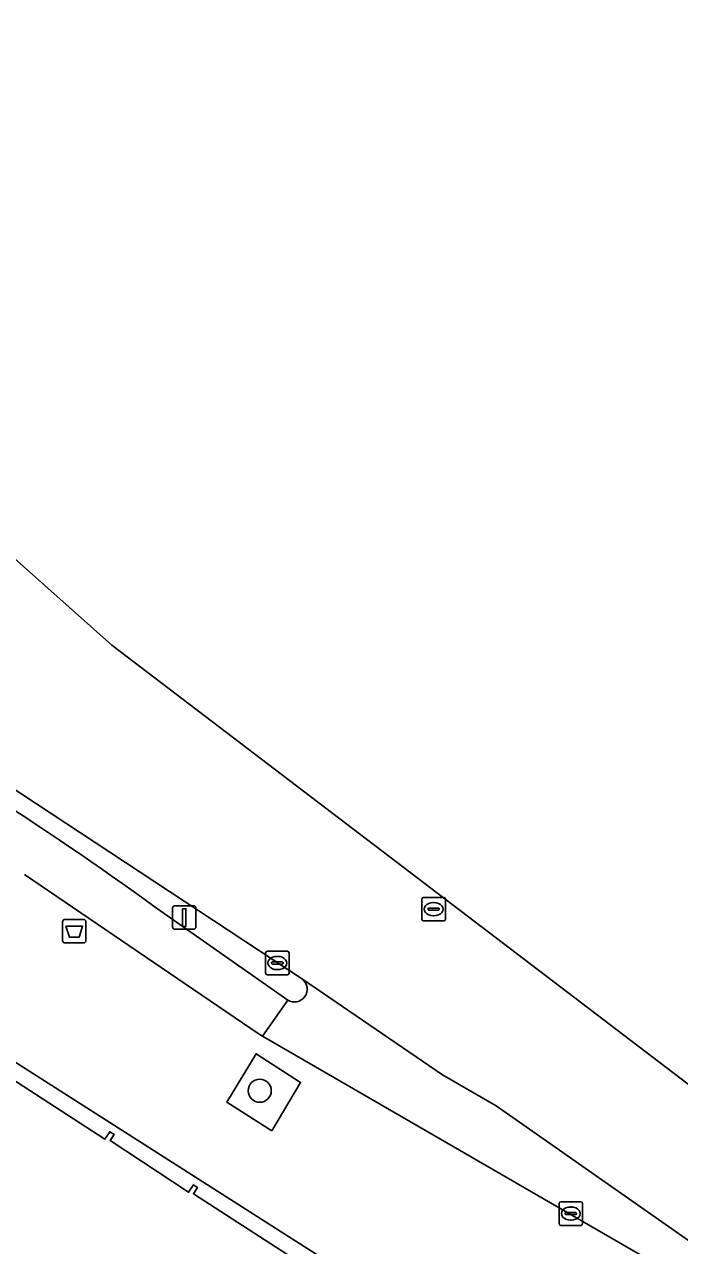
# Model space of a CAD drawing. Extents: x 160349 to 161355, y 381727 to 382854.
# Drawn here: x 160976.3 to 161004.1, y 382788.3 to 382840.1 of the extents above; entities that cross this region are included whole.
import ezdxf

# ---------------------------------------------------------------- set-up
doc = ezdxf.new("R2010")
doc.units = 0
for name, color, linetype in [('IMGEO_Afvalbak', 7, 'Continuous'), ('IMGEO_Berm_gesloten', 7, 'Continuous'), ('IMGEO_Boom', 7, 'Continuous'), ('IMGEO_Erf', 7, 'Continuous'), ('IMGEO_Fietspad_gesloten', 7, 'Continuous'), ('IMGEO_Groenvoorziening', 7, 'Continuous'), ('IMGEO_Kolk', 7, 'Continuous'), ('IMGEO_Lichtmast', 7, 'Continuous'), ('IMGEO_Pand', 7, 'Continuous'), ('IMGEO_Rijbaan_lokaal_gesloten', 7, 'Continuous'), ('IMGEO_Rioolput', 7, 'Continuous'), ('IMGEO_Voetpad_open', 7, 'Continuous')]:
    doc.layers.add(name, color=color, linetype=linetype)

msp = doc.modelspace()

# ---------------------------------------------------------------- linework, layer by layer
at = {"layer": 'IMGEO_Afvalbak'}
for p, q in [((160978.012, 382802.137), (160978.802, 382802.137)), ((160978.802, 382802.137), (160978.012, 382802.137)), ((160977.912, 382801.237), (160977.912, 382802.037)), ((160977.912, 382802.037), (160977.912, 382801.237)), ((160978.902, 382802.037), (160978.902, 382801.237)), ((160978.902, 382801.237), (160978.902, 382802.037)), ((160978.802, 382801.137), (160978.012, 382801.137)), ((160978.012, 382801.137), (160978.802, 382801.137))]:
    msp.add_line(p, q, dxfattribs=at)
msp.add_lwpolyline([(160978.055, 382801.851), (160978.759, 382801.851), (160978.61, 382801.381), (160978.204, 382801.381), (160978.055, 382801.851)], dxfattribs=at)
for centre, start, end in [((160978.012, 382802.037), 90, 180), ((160978.012, 382802.037), 90, 180), ((160978.802, 382802.037), 0, 90), ((160978.802, 382802.037), 360, 90), ((160978.012, 382801.237), 180, 270), ((160978.012, 382801.237), 180, 270), ((160978.802, 382801.237), 270, 0), ((160978.802, 382801.237), 270, 0)]:
    msp.add_arc(centre, 0.1, start, end, dxfattribs=at)
at = {"layer": 'IMGEO_Berm_gesloten'}
for points in [[(160988.091, 382799.594), (160972.386, 382809.944), (160942.11, 382830.597)], [(160981.801, 382802.687), (160987.465, 382798.714)]]:
    msp.add_lwpolyline(points, dxfattribs=at)
for centre, radius, start, end in [((160896.031, 382684.391), 146.118, 54.05608, 60.93233), ((160987.751, 382799.173), 0.541, 238.0287, 51.118)]:
    msp.add_arc(centre, radius, start, end, dxfattribs=at)
at = {"layer": 'IMGEO_Boom'}
msp.add_circle((160986.278, 382794.864), 0.489, dxfattribs=at)
at = {"layer": 'IMGEO_Erf'}
for points in [[(161000, 382780.699), (160963.954, 382803.686), (160949.178, 382777.619)], [(160955.527, 382787.463), (160962.286, 382798.065), (160964.974, 382802.28), (160974.203, 382796.424), (160974.361, 382796.67), (160974.533, 382796.544), (160974.37, 382796.261), (160979.706, 382792.811), (160979.911, 382793.126), (160980.097, 382793.003), (160979.929, 382792.753), (160983.258, 382790.559), (160983.469, 382790.869), (160983.637, 382790.761), (160983.463, 382790.491), (160988.834, 382787.021)]]:
    msp.add_lwpolyline(points, dxfattribs=at)
at = {"layer": 'IMGEO_Fietspad_gesloten'}
msp.add_lwpolyline([(160976.292, 382804.042), (160986.213, 382797.295), (160986.4, 382797.187), (160987.465, 382798.714), (160981.801, 382802.687)], dxfattribs=at)
msp.add_arc((160896.031, 382684.391), 146.118, 54.05608, 60.93233, dxfattribs=at)
at = {"layer": 'IMGEO_Groenvoorziening'}
msp.add_lwpolyline([(160986.797, 382793.156), (160988.011, 382795.22), (160986.131, 382796.435), (160984.881, 382794.373)], close=True, dxfattribs=at)
at = {"layer": 'IMGEO_Kolk'}
for p, q in [((160986.525, 382799.859), (160986.525, 382800.711)), ((160986.6, 382800.785), (160987.452, 382800.785)), ((160987.013, 382800.565), (160987.038, 382800.565)), ((160987.526, 382800.711), (160987.526, 382799.859)), ((160986.784, 382800.279), (160986.784, 382800.291)), ((160987.222, 382800.242), (160986.824, 382800.242)), ((160986.827, 382800.328), (160987.225, 382800.328)), ((160987.036, 382800.005), (160987.011, 382800.005)), ((160987.268, 382800.291), (160987.268, 382800.279)), ((160987.452, 382799.785), (160986.6, 382799.785)), ((160999.056, 382790.15), (160999.908, 382790.15)), ((160998.981, 382789.224), (160998.981, 382790.076)), ((160999.24, 382789.644), (160999.24, 382789.656)), ((160999.678, 382789.607), (160999.28, 382789.607)), ((160999.283, 382789.693), (160999.681, 382789.693)), ((160999.469, 382789.93), (160999.494, 382789.93)), ((160999.724, 382789.656), (160999.724, 382789.644)), ((160999.982, 382790.076), (160999.982, 382789.224)), ((160999.908, 382789.15), (160999.056, 382789.15)), ((160999.492, 382789.37), (160999.467, 382789.37))]:
    msp.add_line(p, q, dxfattribs=at)
for points in [[(160986.525, 382799.859), (160986.525, 382800.711)], [(160986.6, 382800.785), (160987.452, 382800.785)], [(160987.526, 382800.711), (160987.526, 382799.859)], [(160987.452, 382799.785), (160986.6, 382799.785)], [(160999.056, 382790.15), (160999.908, 382790.15)], [(160998.981, 382789.224), (160998.981, 382790.076)], [(160999.982, 382790.076), (160999.982, 382789.224)], [(160999.908, 382789.15), (160999.056, 382789.15)]]:
    msp.add_lwpolyline(points, dxfattribs=at)
for centre, radius, start, end in [((160986.602, 382800.709), 0.0765, 91.552, 178.448), ((160986.602, 382800.709), 0.0765, 91.552, 178.448), ((160987.45, 382800.709), 0.0765, 1.552, 88.448), ((160987.45, 382800.709), 0.0765, 1.552, 88.448), ((160986.824, 382800.288), 0.0403, 85.8775, 175.7526), ((160986.821, 382800.278), 0.0366, 178.938, 274.7102), ((160987.225, 382800.285), 0.043, 264.8664, 352.4533), ((160987.229, 382800.29), 0.0386, 1.7309, 96.639), ((160986.602, 382799.861), 0.0765, 181.552, 268.448), ((160986.602, 382799.861), 0.0765, 181.552, 268.448), ((160987.45, 382799.861), 0.0765, 271.552, 358.448), ((160987.45, 382799.861), 0.0765, 271.552, 358.448), ((160999.058, 382790.074), 0.0765, 91.552, 178.448), ((160999.058, 382790.074), 0.0765, 91.552, 178.448), ((160999.906, 382790.074), 0.0765, 1.552, 88.448), ((160999.906, 382790.074), 0.0765, 1.552, 88.448), ((160999.28, 382789.653), 0.0403, 85.8775, 175.7526), ((160999.277, 382789.643), 0.0366, 178.938, 274.7102), ((160999.681, 382789.65), 0.043, 264.8664, 352.4533), ((160999.685, 382789.655), 0.0386, 1.7309, 96.639), ((160999.058, 382789.226), 0.0765, 181.552, 268.448), ((160999.058, 382789.226), 0.0765, 181.552, 268.448), ((160999.906, 382789.226), 0.0765, 271.552, 358.448), ((160999.906, 382789.226), 0.0765, 271.552, 358.448)]:
    msp.add_arc(centre, radius, start, end, dxfattribs=at)
for centre, major_axis, ratio, start_param, end_param in [((160987.012, 382800.285), (-0.387, 0.002), 0.722429, 4.712389, 7.853982), ((160987.037, 382800.285), (-0.39, 0.002), 0.717154, 1.570796, 4.712389), ((160999.468, 382789.65), (-0.387, 0.002), 0.722429, 4.712389, 7.853982), ((160999.493, 382789.65), (-0.39, 0.002), 0.717154, 1.570796, 4.712389)]:
    msp.add_ellipse(centre, major_axis=major_axis, ratio=ratio, start_param=start_param, end_param=end_param, dxfattribs=at)
at = {"layer": 'IMGEO_Lichtmast'}
for p, q in [((160982.578, 382801.815), (160982.578, 382802.615)), ((160982.578, 382802.615), (160982.578, 382801.815)), ((160982.678, 382802.715), (160983.468, 382802.715)), ((160983.468, 382802.715), (160982.678, 382802.715)), ((160983.568, 382802.615), (160983.568, 382801.815)), ((160983.568, 382801.815), (160983.568, 382802.615)), ((160983.468, 382801.715), (160982.678, 382801.715)), ((160982.678, 382801.715), (160983.468, 382801.715))]:
    msp.add_line(p, q, dxfattribs=at)
msp.add_lwpolyline([(160982.998, 382802.59), (160983.148, 382802.59), (160983.148, 382801.84), (160982.998, 382801.84), (160982.998, 382802.59)], dxfattribs=at)
for centre, start, end in [((160982.678, 382802.615), 90, 180), ((160982.678, 382802.615), 90, 180), ((160983.468, 382802.615), 0, 90), ((160983.468, 382802.615), 360, 90), ((160982.678, 382801.815), 180, 270), ((160982.678, 382801.815), 180, 270), ((160983.468, 382801.815), 270, 0), ((160983.468, 382801.815), 270, 0)]:
    msp.add_arc(centre, 0.1, start, end, dxfattribs=at)
at = {"layer": 'IMGEO_Pand'}
msp.add_lwpolyline([(160988.834, 382787.021), (160983.463, 382790.491), (160983.637, 382790.761), (160983.469, 382790.869), (160983.258, 382790.559), (160979.929, 382792.753), (160980.097, 382793.003), (160979.911, 382793.126), (160979.706, 382792.811), (160974.37, 382796.261), (160974.533, 382796.544), (160974.361, 382796.67), (160974.203, 382796.424), (160964.974, 382802.28), (160962.286, 382798.065), (160955.527, 382787.463)], dxfattribs=at)
at = {"layer": 'IMGEO_Rijbaan_lokaal_gesloten'}
for points in [[(161114.783, 382697.881), (161123.098, 382687.421), (161124.111, 382688.246), (161112.373, 382702.72), (161065.685, 382748.492), (161009.567, 382791.248), (160980.002, 382813.773), (160974.423, 382818.724), (160950.316, 382840.118)], [(160952.24, 382831.517), (160946.642, 382835.74), (160942.11, 382830.597), (160972.386, 382809.944), (160988.091, 382799.594), (160994.037, 382795.544), (160996.318, 382794.223), (161009.1, 382785.272), (161018.899, 382778.405), (161026.379, 382773.149), (161034.238, 382767.182), (161040.629, 382762.02), (161048.771, 382755.532), (161055.73, 382749.517), (161062.595, 382743.266), (161070.548, 382735.499), (161076.797, 382729.01), (161084.845, 382720.676), (161095.638, 382708.978), (161106.29, 382697.045), (161117.925, 382683.211), (161122.396, 382686.849), (161112.177, 382699.67)], [(161106.29, 382697.045), (161095.638, 382708.978), (161084.845, 382720.676), (161076.797, 382729.01), (161070.548, 382735.499), (161062.595, 382743.266), (161055.73, 382749.517), (161048.771, 382755.532), (161040.629, 382762.02), (161034.238, 382767.182), (161026.379, 382773.149), (161018.899, 382778.405), (161009.1, 382785.272), (160996.318, 382794.223), (160994.037, 382795.544), (160988.091, 382799.594)], [(160987.465, 382798.714), (160986.4, 382797.187), (161003.118, 382787.5), (161006.444, 382785.231), (161018.387, 382776.929), (161023.089, 382773.623), (161025.911, 382771.545), (161026.061, 382771.427), (161037.377, 382762.566), (161041.732, 382759.178), (161044.739, 382756.755), (161045.861, 382755.807), (161052.527, 382750), (161056.481, 382746.555), (161056.76, 382746.305), (161059.314, 382743.983), (161063.735, 382739.812), (161068.775, 382734.896), (161071.831, 382731.765), (161080.033, 382723.306)]]:
    msp.add_lwpolyline(points, dxfattribs=at)
msp.add_arc((160987.751, 382799.173), 0.541, 238.0287, 51.118, dxfattribs=at)
at = {"layer": 'IMGEO_Rioolput'}
for p, q in [((160993.158, 382802.144), (160993.158, 382802.996)), ((160993.233, 382803.07), (160994.085, 382803.07)), ((160993.417, 382802.564), (160993.417, 382802.576)), ((160993.46, 382802.613), (160993.858, 382802.613)), ((160993.646, 382802.85), (160993.671, 382802.85)), ((160993.901, 382802.576), (160993.901, 382802.564)), ((160994.159, 382802.996), (160994.159, 382802.144)), ((160994.085, 382802.07), (160993.233, 382802.07)), ((160993.855, 382802.527), (160993.457, 382802.527)), ((160993.669, 382802.29), (160993.644, 382802.29))]:
    msp.add_line(p, q, dxfattribs=at)
for points in [[(160993.158, 382802.144), (160993.158, 382802.996)], [(160993.233, 382803.07), (160994.085, 382803.07)], [(160994.159, 382802.996), (160994.159, 382802.144)], [(160994.085, 382802.07), (160993.233, 382802.07)]]:
    msp.add_lwpolyline(points, dxfattribs=at)
for centre, radius, start, end in [((160993.235, 382802.994), 0.0765, 91.552, 178.448), ((160993.235, 382802.994), 0.0765, 91.552, 178.448), ((160993.457, 382802.573), 0.0403, 85.8775, 175.7526), ((160993.454, 382802.563), 0.0366, 178.938, 274.7102), ((160993.858, 382802.57), 0.043, 264.8664, 352.4533), ((160993.862, 382802.575), 0.0386, 1.7309, 96.639), ((160994.083, 382802.994), 0.0765, 1.552, 88.448), ((160994.083, 382802.994), 0.0765, 1.552, 88.448), ((160993.235, 382802.146), 0.0765, 181.552, 268.448), ((160993.235, 382802.146), 0.0765, 181.552, 268.448), ((160994.083, 382802.146), 0.0765, 271.552, 358.448), ((160994.083, 382802.146), 0.0765, 271.552, 358.448)]:
    msp.add_arc(centre, radius, start, end, dxfattribs=at)
for centre, major_axis, ratio, start_param, end_param in [((160993.645, 382802.57), (-0.387, 0.002), 0.722429, 4.712389, 7.853982), ((160993.67, 382802.57), (-0.39, 0.002), 0.717154, 1.570796, 4.712389)]:
    msp.add_ellipse(centre, major_axis=major_axis, ratio=ratio, start_param=start_param, end_param=end_param, dxfattribs=at)
at = {"layer": 'IMGEO_Voetpad_open'}
for points in [[(160933.999, 382826.061), (160932.549, 382824.2), (160963.053, 382808.729), (160961.337, 382805.55), (160963.954, 382803.686), (161000, 382780.699), (161009.239, 382774.807), (161015.308, 382770.955), (161016.151, 382772.289), (161020.859, 382769.438), (161021.404, 382769.082), (161025.262, 382766.044), (161042.286, 382752.336)], [(160986.4, 382797.187), (160986.213, 382797.295), (160976.292, 382804.042)], [(161026.061, 382771.427), (161025.911, 382771.545), (161023.089, 382773.623), (161022.802, 382773.214), (161018.1, 382776.52), (161018.387, 382776.929), (161006.444, 382785.231), (161003.118, 382787.5), (160986.4, 382797.187)]]:
    msp.add_lwpolyline(points, dxfattribs=at)
msp.add_lwpolyline([(160986.797, 382793.156), (160984.881, 382794.373), (160986.131, 382796.435), (160988.011, 382795.22)], close=True, dxfattribs=at)

doc.saveas('drawing.dxf')
